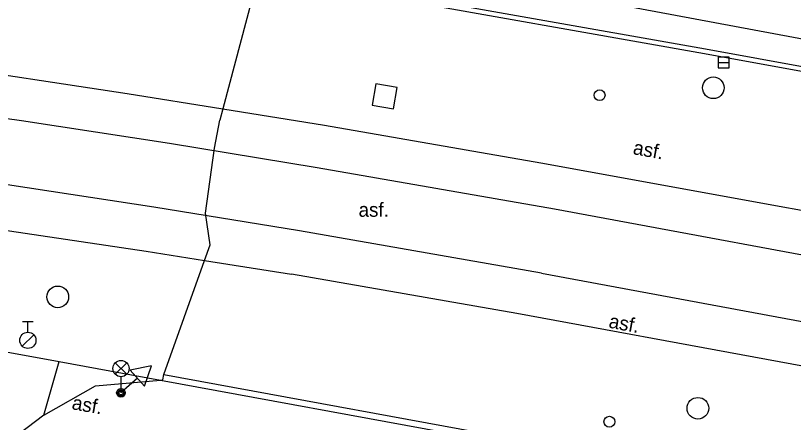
# Model space of a CAD drawing. Extents: x -596229 to -595156, y -1161237 to -1159376.
# Drawn here: x -596069.06 to -596033.14, y -1160301.69 to -1160282.89 of the extents above; entities that cross this region are included whole.
import ezdxf

# ---------------------------------------------------------------- set-up
doc = ezdxf.new("R2010")
doc.units = 0
for name, color, linetype in [('Level 26', 7, 'Continuous'), ('Level 27', 7, 'Continuous'), ('Level 28', 7, 'Continuous'), ('Level 33', 7, 'Continuous'), ('Level 34', 7, 'Continuous'), ('Specificka linie pasportu komunikaci', 7, 'Continuous'), ('TM - komunikace - VP', 7, 'Continuous'), ('TM - MHD - osa koleji', 7, 'Continuous'), ('TM - popis povrchu', 7, 'Continuous'), ('TM - rozhrani mezi zpev. plochami mezi sebou - VP', 7, 'Continuous')]:
    doc.layers.add(name, color=color, linetype=linetype)

msp = doc.modelspace()

# ---------------------------------------------------------------- linework, layer by layer
at = {"layer": 'Level 26'}
msp.add_lwpolyline([(-596052.588, -1160287.038), (-596051.602, -1160287.208), (-596051.432, -1160286.222), (-596052.418, -1160286.052)], close=True, dxfattribs=at)
at = {"layer": 'Level 27'}
msp.add_line((-596036.61, -1160285.06), (-596036.11, -1160285.06), dxfattribs=at)
msp.add_lwpolyline([(-596036.61, -1160285.31), (-596036.11, -1160285.31), (-596036.11, -1160284.81), (-596036.61, -1160284.81)], close=True, dxfattribs=at)
for centre in [(-596036.84, -1160286.23), (-596067.11, -1160295.89), (-596037.55, -1160301.04)]:
    msp.add_circle(centre, 0.5, dxfattribs=at)
at = {"layer": 'Level 28'}
for p, q in [((-596068.74, -1160297.025), (-596068.24, -1160297.025)), ((-596068.49, -1160297.525), (-596068.49, -1160297.025)), ((-596068.748, -1160298.172), (-596068.218, -1160297.642))]:
    msp.add_line(p, q, dxfattribs=at)
for centre, radius in [((-596042.09, -1160286.57), 0.25), ((-596068.49, -1160297.9), 0.375), ((-596041.64, -1160301.66), 0.25)]:
    msp.add_circle(centre, radius, dxfattribs=at)
at = {"layer": 'Level 33'}
for p, q in [((-596064.455, -1160299.47), (-596063.925, -1160298.94)), ((-596064.455, -1160298.94), (-596063.925, -1160299.47)), ((-596064.19, -1160299.58), (-596064.19, -1160300.33))]:
    msp.add_line(p, q, dxfattribs=at)
for centre, radius in [((-596064.19, -1160299.205), 0.375), ((-596064.19, -1160300.33), 0.2), ((-596064.19, -1160300.33), 0.145), ((-596064.19, -1160300.33), 0.0876)]:
    msp.add_circle(centre, radius, dxfattribs=at)
at = {"layer": 'Level 34'}
msp.add_line((-596063.431, -1160299.651), (-596064.19, -1160300.33), dxfattribs=at)
msp.add_lwpolyline([(-596063.765, -1160299.279), (-596063.098, -1160300.024), (-596062.786, -1160299.074)], close=True, dxfattribs=at)
at = {"layer": 'Specificka linie pasportu komunikaci'}
for points in [[(-596010.15, -1160289.38), (-596010.93, -1160288.05), (-596056.25, -1160279.58), (-596057.8, -1160280.84)], [(-596057.86, -1160281.04), (-596059.48, -1160287.2)], [(-596010.03, -1160289.62), (-596012.15, -1160289.24), (-596037.24, -1160284.66), (-596052.74, -1160281.9)], [(-596059.48, -1160287.2), (-596059.62, -1160287.73)], [(-596060.07, -1160293.49), (-596060.29, -1160292.03), (-596059.88, -1160289.02), (-596059.62, -1160287.73)], [(-596060.33, -1160294.21), (-596060.07, -1160293.49)], [(-596062.21, -1160299.48), (-596060.33, -1160294.21)], [(-596067.75, -1160301.36), (-596067.04, -1160298.88)], [(-596067.75, -1160301.36), (-596065.37, -1160300), (-596062.36, -1160299.74)], [(-596062.36, -1160299.74), (-596062.26, -1160299.73), (-596062.21, -1160299.48)], [(-596062.21, -1160299.48), (-596044.43, -1160302.75), (-596030.68, -1160305.28)], [(-596067.75, -1160301.36), (-596068.9, -1160302.23)]]:
    msp.add_lwpolyline(points, dxfattribs=at)
at = {"layer": 'TM - komunikace - VP'}
for points in [[(-596010.15, -1160289.38), (-596012.56, -1160288.94), (-596037.2, -1160284.44), (-596053.87, -1160281.48), (-596057.8, -1160280.84)], [(-596086.72, -1160295.31), (-596077.69, -1160296.93), (-596067.04, -1160298.88)], [(-596067.04, -1160298.88), (-596062.36, -1160299.74)], [(-596062.36, -1160299.74), (-596048.44, -1160302.29)]]:
    msp.add_lwpolyline(points, dxfattribs=at)
at = {"layer": 'TM - MHD - osa koleji'}
for points in [[(-596112.29, -1160282.22), (-596105.24, -1160283.09), (-596075.64, -1160286.78), (-596068.79, -1160287.74), (-596061.95, -1160288.79), (-596055.13, -1160289.91)], [(-596055.94, -1160292.84), (-596062.68, -1160291.74), (-596069.43, -1160290.72), (-596076.19, -1160289.76), (-596082.97, -1160288.88), (-596090.52, -1160287.95), (-596113.22, -1160285.14)], [(-596055.13, -1160289.91), (-596044.18, -1160291.82)], [(-596044.18, -1160291.82), (-595993.89, -1160301.15), (-595945.53, -1160310.05), (-595896.94, -1160319.03), (-595843.66, -1160328.88)], [(-596044.78, -1160294.79), (-596055.94, -1160292.84)], [(-596044.78, -1160294.79), (-595995.16, -1160304), (-595944.51, -1160313.37), (-595897.04, -1160322.06), (-595844.44, -1160331.81)]]:
    msp.add_lwpolyline(points, dxfattribs=at)
at = {"layer": 'TM - rozhrani mezi zpev. plochami mezi sebou - VP'}
for points in [[(-596082.19, -1160283.8), (-596073.04, -1160285.1), (-596063.91, -1160286.49), (-596059.48, -1160287.2)], [(-596059.48, -1160287.2), (-596054.79, -1160287.95)], [(-596054.79, -1160287.95), (-596044.81, -1160289.69)], [(-596044.81, -1160289.69), (-596021.77, -1160293.88)], [(-596083.22, -1160290.91), (-596076.48, -1160291.81), (-596069.75, -1160292.77), (-596063.03, -1160293.78), (-596060.33, -1160294.21)], [(-596060.33, -1160294.21), (-596056.32, -1160294.84)], [(-596045.92, -1160296.66), (-596056.32, -1160294.84)], [(-596022.86, -1160300.91), (-596045.92, -1160296.66)]]:
    msp.add_lwpolyline(points, dxfattribs=at)

# ---------------------------------------------------------------- texts
at = {"layer": 'TM - popis povrchu'}
for rotation, p in [(349.5287, (-596040.58, -1160289.29)), (349.5287, (-596041.7, -1160297.31)), (350, (-596066.49, -1160301.08))]:
    msp.add_text('asf.', height=0.65, rotation=rotation, dxfattribs=at).set_placement(p)
msp.add_text('asf.', height=0.65, dxfattribs=at).set_placement((-596053.22, -1160292.19))

doc.saveas('drawing.dxf')
